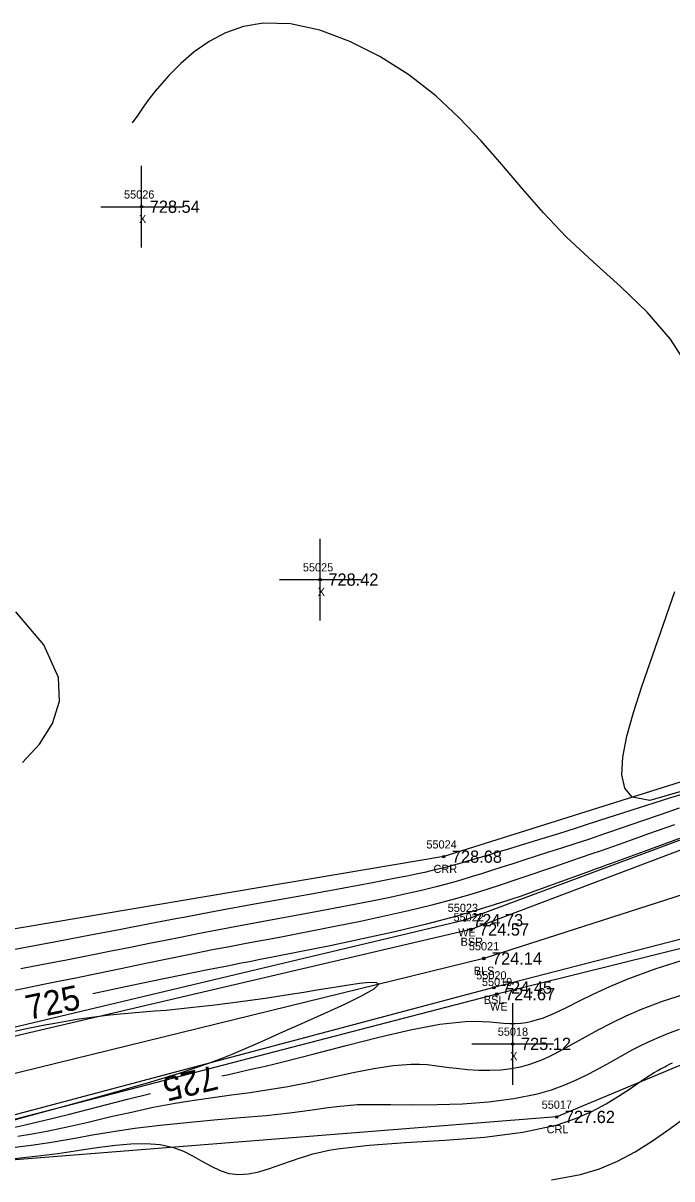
# Model space of a CAD drawing. Extents: x 1378535 to 1380697, y 997729 to 1000024.
# Drawn here: x 1379395 to 1379474.5, y 998816.1 to 998957.6 of the extents above; entities that cross this region are included whole.
import ezdxf

# ---------------------------------------------------------------- set-up
doc = ezdxf.new("R2010")
doc.units = 0
for name, color, linetype in [('RD_DTM_BkLn1', 7, 'Continuous'), ('RD_DTM_BkLn2', 7, 'Continuous'), ('RD_DTM_BkLn_txCode', 7, 'Continuous'), ('RD_DTM_Major1', 7, 'Continuous'), ('RD_DTM_Major1_Lbl', 7, 'Continuous'), ('RD_DTM_Minor1', 7, 'Continuous'), ('RD_EX_H2O', 7, 'Continuous'), ('RD_EX_H2O_txCode', 7, 'Continuous'), ('RD_EX_Misc', 7, 'Continuous'), ('RD_EX_Misc_txCode', 7, 'Continuous'), ('RD_EX_TX_H2O_ELEV', 7, 'Continuous'), ('RD_EX_TX_Misc_ELEV', 7, 'Continuous'), ('RD_SMD_Locator', 7, 'Continuous')]:
    doc.layers.add(name, color=color, linetype=linetype)

msp = doc.modelspace()

# ---------------------------------------------------------------- linework, layer by layer
at = {"layer": 'RD_DTM_BkLn1'}
msp.add_lwpolyline([(1379553.45, 998877.65), (1379522.75, 998865.97), (1379451.43, 998843.07), (1379379.34, 998825.4), (1379318.26, 998837.34), (1379265.68, 998824.82), (1379236.48, 998803.68), (1379246.95, 998781.52), (1379256.95, 998764.95), (1379266.26, 998734.33), (1379201.9, 998714.54)], dxfattribs=at)
at = {"layer": 'RD_DTM_BkLn2'}
for points in [[(1379521.59, 998873.75), (1379449.84, 998846.62), (1379379.02, 998830.03), (1379317.25, 998841.36), (1379265.46, 998831.34), (1379230.14, 998804.97), (1379227.35, 998788.2), (1379243.92, 998777.95), (1379250.53, 998768.88), (1379262.62, 998739.76), (1379199.79, 998717.69)], [(1379525.73, 998858.39), (1379452.66, 998839.51), (1379378.77, 998819.88), (1379318.23, 998834.51), (1379266.98, 998818.43), (1379241.58, 998803.06), (1379252.1, 998786.78), (1379270.14, 998772.2), (1379262.15, 998766.62), (1379268.69, 998731.04), (1379202.95, 998711.75)]]:
    msp.add_lwpolyline(points, dxfattribs=at)
at = {"layer": 'RD_DTM_Major1'}
for points in [[(1379475.4, 998857.76), (1379471.07, 998856.19), (1379467.03, 998854.72), (1379466.41, 998854.49), (1379465.8, 998854.27), (1379465.2, 998854.05), (1379464.03, 998853.62), (1379463.46, 998853.41), (1379460.94, 998852.48), (1379458.46, 998851.58), (1379455.99, 998850.72), (1379453.47, 998849.87), (1379450.86, 998849.05), (1379448.11, 998848.26), (1379444.41, 998847.29), (1379440.52, 998846.35), (1379436.56, 998845.47), (1379432.63, 998844.64), (1379428.86, 998843.88), (1379425.34, 998843.19), (1379424.02, 998842.93), (1379422.74, 998842.68), (1379421.49, 998842.44), (1379420.23, 998842.19), (1379418.95, 998841.94), (1379417.64, 998841.68), (1379414.24, 998840.99), (1379410.64, 998840.24), (1379406.97, 998839.48), (1379403.56, 998838.76)], [(1379419.33, 998828.69), (1379420.01, 998828.84), (1379421.38, 998829.15), (1379422.75, 998829.46), (1379424.12, 998829.77), (1379425.52, 998830.09), (1379426.97, 998830.44), (1379430.66, 998831.38), (1379434.59, 998832.42), (1379438.59, 998833.44), (1379442.46, 998834.34), (1379446.04, 998835.01), (1379449.14, 998835.36), (1379450.25, 998835.39), (1379451.26, 998835.36), (1379452.19, 998835.3), (1379453.04, 998835.23), (1379453.85, 998835.16), (1379454.61, 998835.11), (1379455.29, 998835.11), (1379455.96, 998835.16), (1379456.63, 998835.25), (1379457.31, 998835.39), (1379458.01, 998835.58), (1379458.73, 998835.82), (1379460.08, 998836.38), (1379461.55, 998837.08), (1379463.16, 998837.87), (1379464.93, 998838.74), (1379466.87, 998839.64), (1379468.98, 998840.54), (1379472.55, 998841.84), (1379476.43, 998843.06)], [(1379393.98, 998822.42), (1379395.09, 998822.68), (1379396.26, 998822.95), (1379397.49, 998823.23), (1379400.67, 998824.01), (1379404.15, 998824.9), (1379407.8, 998825.83), (1379410.59, 998826.55)]]:
    msp.add_lwpolyline(points, dxfattribs=at)
at = {"layer": 'RD_DTM_Minor1'}
for points in [[(1379476.61, 998915.28), (1379474.31, 998918.89), (1379471.43, 998922.21), (1379468.19, 998925.34), (1379464.81, 998928.38), (1379461.53, 998931.46), (1379458.76, 998934.36), (1379456.16, 998937.32), (1379453.64, 998940.29), (1379451.09, 998943.21), (1379448.42, 998946.03), (1379445.55, 998948.7), (1379442.24, 998951.28), (1379438.7, 998953.53), (1379435.04, 998955.38), (1379431.36, 998956.74), (1379427.77, 998957.51), (1379424.39, 998957.61), (1379422.01, 998957.2), (1379419.81, 998956.43), (1379417.79, 998955.36), (1379415.96, 998954.09), (1379414.31, 998952.68), (1379412.85, 998951.21), (1379411.98, 998950.23), (1379411.17, 998949.26), (1379410.42, 998948.28), (1379409.72, 998947.32), (1379409.04, 998946.35), (1379408.38, 998945.39)], [(1379475.45, 998863.48), (1379471.78, 998862.4), (1379469.61, 998862.81), (1379468.71, 998863.91), (1379468.36, 998865.57), (1379468.46, 998867.72), (1379468.95, 998870.28), (1379469.75, 998873.2), (1379470.78, 998876.39), (1379472.74, 998882.03), (1379474.82, 998888.01)], [(1379394.93, 998867.05), (1379397.02, 998869.3), (1379398.59, 998871.83), (1379399.44, 998874.57), (1379399.35, 998877.46), (1379397.54, 998881.49), (1379394.13, 998885.52)], [(1379477.63, 998863.73), (1379474.32, 998862.73), (1379471.24, 998861.77), (1379469.67, 998861.28), (1379468.19, 998860.8), (1379466.76, 998860.34), (1379463.99, 998859.44), (1379462.61, 998858.99), (1379460.59, 998858.35), (1379458.55, 998857.72), (1379456.54, 998857.1), (1379454.59, 998856.51), (1379452.73, 998855.95), (1379451.01, 998855.44), (1379450.28, 998855.22), (1379449.57, 998855.01), (1379448.89, 998854.81), (1379448.22, 998854.62), (1379447.55, 998854.44), (1379446.88, 998854.26), (1379446.01, 998854.04), (1379445.11, 998853.83), (1379444.16, 998853.61), (1379443.15, 998853.39), (1379442.05, 998853.16), (1379440.87, 998852.93), (1379437.78, 998852.33), (1379434.27, 998851.68), (1379430.52, 998851), (1379422.9, 998849.63), (1379419.35, 998848.98), (1379417.82, 998848.7), (1379416.35, 998848.42), (1379414.9, 998848.14), (1379413.46, 998847.87), (1379411.99, 998847.59), (1379410.47, 998847.3), (1379406.98, 998846.63), (1379403.26, 998845.93), (1379399.47, 998845.21), (1379395.76, 998844.5), (1379392.27, 998843.84)], [(1379475.36, 998861.46), (1379473.04, 998860.68), (1379470.75, 998859.89), (1379468.52, 998859.12), (1379466.35, 998858.37), (1379464.24, 998857.66), (1379462.57, 998857.11), (1379460.95, 998856.58), (1379459.37, 998856.07), (1379457.83, 998855.58), (1379456.34, 998855.11), (1379454.87, 998854.64), (1379453.63, 998854.24), (1379452.39, 998853.84), (1379451.15, 998853.44), (1379449.9, 998853.06), (1379448.63, 998852.68), (1379447.32, 998852.31), (1379445.6, 998851.85), (1379443.79, 998851.41), (1379441.91, 998850.98), (1379439.95, 998850.55), (1379437.91, 998850.13), (1379435.79, 998849.71), (1379433.04, 998849.18), (1379430.21, 998848.65), (1379424.44, 998847.6), (1379421.57, 998847.07), (1379418.78, 998846.54), (1379416.61, 998846.12), (1379414.49, 998845.7), (1379412.39, 998845.28), (1379410.29, 998844.86), (1379408.16, 998844.43), (1379405.98, 998843.99), (1379403.17, 998843.44), (1379400.3, 998842.88), (1379397.46, 998842.33), (1379394.72, 998841.8)], [(1379474.79, 998859.44), (1379471.61, 998858.32), (1379468.58, 998857.25), (1379465.79, 998856.27), (1379464.53, 998855.83), (1379463.34, 998855.42), (1379462.19, 998855.03), (1379459.97, 998854.27), (1379458.87, 998853.9), (1379457.2, 998853.32), (1379455.47, 998852.73), (1379453.67, 998852.12), (1379451.81, 998851.52), (1379449.85, 998850.92), (1379447.8, 998850.33), (1379445.06, 998849.6), (1379442.2, 998848.91), (1379439.27, 998848.24), (1379436.31, 998847.6), (1379433.39, 998847.01), (1379430.55, 998846.45), (1379428.44, 998846.04), (1379426.39, 998845.66), (1379424.36, 998845.28), (1379422.34, 998844.9), (1379420.3, 998844.51), (1379418.22, 998844.11), (1379415.48, 998843.56), (1379412.66, 998842.99), (1379409.81, 998842.4), (1379406.97, 998841.81), (1379404.18, 998841.23), (1379401.47, 998840.68), (1379399.35, 998840.24), (1379397.31, 998839.84), (1379395.38, 998839.45), (1379391.85, 998838.74)], [(1379392.52, 998822.91), (1379395.27, 998823.68), (1379399, 998824.71), (1379402.89, 998825.76), (1379406.82, 998826.85), (1379410.66, 998827.96), (1379414.3, 998829.08), (1379417.61, 998830.2), (1379419.16, 998830.78), (1379420.62, 998831.36), (1379422.05, 998831.96), (1379423.47, 998832.58), (1379424.92, 998833.23), (1379426.45, 998833.91), (1379429.13, 998835.1), (1379431.87, 998836.32), (1379434.42, 998837.49), (1379436.55, 998838.53), (1379438.02, 998839.37), (1379438.58, 998839.92), (1379438.3, 998840.1), (1379437.47, 998840.12), (1379436.21, 998839.99), (1379434.63, 998839.77), (1379432.85, 998839.49), (1379430.99, 998839.18), (1379429.37, 998838.91), (1379427.77, 998838.66), (1379426.19, 998838.42), (1379424.64, 998838.19), (1379423.12, 998837.97), (1379421.63, 998837.76), (1379420.05, 998837.56), (1379418.5, 998837.36), (1379416.98, 998837.18), (1379415.48, 998837.02), (1379413.99, 998836.86), (1379412.53, 998836.72), (1379411.1, 998836.6), (1379409.69, 998836.48), (1379408.31, 998836.36), (1379406.95, 998836.24), (1379405.63, 998836.11), (1379404.36, 998835.97), (1379403.42, 998835.85), (1379402.5, 998835.72), (1379401.59, 998835.58), (1379400.7, 998835.44), (1379399.8, 998835.28), (1379398.9, 998835.12), (1379397.68, 998834.89), (1379396.44, 998834.65), (1379395.21, 998834.4), (1379393.98, 998834.15)], [(1379394.35, 998821.31), (1379396.1, 998821.61), (1379397.91, 998821.94), (1379400.39, 998822.46), (1379402.95, 998823.04), (1379405.59, 998823.66), (1379408.26, 998824.27), (1379410.95, 998824.85), (1379413.62, 998825.36), (1379415.94, 998825.74), (1379418.24, 998826.06), (1379420.52, 998826.37), (1379422.81, 998826.67), (1379425.1, 998827.01), (1379427.42, 998827.4), (1379430.11, 998827.94), (1379432.8, 998828.53), (1379435.43, 998829.1), (1379437.96, 998829.6), (1379440.35, 998829.96), (1379442.53, 998830.13), (1379443.54, 998830.12), (1379444.49, 998830.07), (1379445.41, 998829.98), (1379446.31, 998829.86), (1379447.19, 998829.74), (1379448.07, 998829.63), (1379449.43, 998829.48), (1379450.79, 998829.4), (1379452.16, 998829.38), (1379453.51, 998829.44), (1379454.83, 998829.6), (1379456.11, 998829.85), (1379456.94, 998830.08), (1379457.75, 998830.36), (1379458.55, 998830.68), (1379459.36, 998831.04), (1379460.18, 998831.45), (1379461.01, 998831.88), (1379462.41, 998832.65), (1379463.88, 998833.47), (1379465.44, 998834.32), (1379467.1, 998835.19), (1379468.86, 998836.04), (1379470.73, 998836.86), (1379473.31, 998837.83), (1379476.02, 998838.72)], [(1379393.71, 998819.92), (1379395.99, 998820.21), (1379398.24, 998820.54), (1379399.92, 998820.81), (1379401.59, 998821.11), (1379403.27, 998821.42), (1379405, 998821.72), (1379406.79, 998822.02), (1379408.67, 998822.3), (1379411.77, 998822.67), (1379415.04, 998823), (1379418.37, 998823.3), (1379421.65, 998823.58), (1379424.78, 998823.86), (1379427.64, 998824.17), (1379429.23, 998824.37), (1379430.7, 998824.57), (1379432.09, 998824.77), (1379433.41, 998824.94), (1379434.7, 998825.08), (1379435.97, 998825.17), (1379436.61, 998825.19), (1379437.26, 998825.2), (1379437.92, 998825.2), (1379438.6, 998825.2), (1379439.31, 998825.19), (1379440.06, 998825.17), (1379442.73, 998825.15), (1379445.7, 998825.18), (1379448.84, 998825.29), (1379452.01, 998825.52), (1379455.11, 998825.91), (1379457.99, 998826.5), (1379459.74, 998827), (1379461.37, 998827.59), (1379462.87, 998828.24), (1379464.28, 998828.93), (1379465.6, 998829.64), (1379466.85, 998830.34), (1379467.82, 998830.88), (1379468.76, 998831.41), (1379469.7, 998831.92), (1379470.65, 998832.41), (1379471.62, 998832.88), (1379472.62, 998833.32), (1379473.98, 998833.87), (1379475.41, 998834.41)], [(1379393.58, 998818.53), (1379396.49, 998818.85), (1379399.26, 998819.2), (1379399.79, 998819.28), (1379400.32, 998819.35), (1379401.37, 998819.51), (1379402.4, 998819.67), (1379404.37, 998819.96), (1379406.31, 998820.22), (1379408.21, 998820.39), (1379410.04, 998820.43), (1379411.78, 998820.29), (1379413.41, 998819.94), (1379414.66, 998819.46), (1379415.84, 998818.87), (1379416.96, 998818.23), (1379418.05, 998817.62), (1379419.12, 998817.1), (1379420.19, 998816.75), (1379421.39, 998816.61), (1379422.61, 998816.69), (1379423.88, 998816.96), (1379425.2, 998817.36), (1379426.57, 998817.84), (1379427.99, 998818.35), (1379428.8, 998818.62), (1379429.63, 998818.88), (1379430.51, 998819.13), (1379431.44, 998819.36), (1379432.43, 998819.58), (1379433.5, 998819.77), (1379437.38, 998820.22), (1379441.85, 998820.53), (1379446.65, 998820.81), (1379451.53, 998821.19), (1379456.21, 998821.79), (1379460.44, 998822.72), (1379462.68, 998823.48), (1379464.67, 998824.35), (1379466.43, 998825.28), (1379467.95, 998826.21), (1379469.26, 998827.08), (1379470.37, 998827.85), (1379470.91, 998828.22), (1379471.41, 998828.54), (1379471.87, 998828.83), (1379472.31, 998829.09), (1379472.73, 998829.34), (1379473.17, 998829.58), (1379473.37, 998829.69), (1379473.59, 998829.8), (1379473.81, 998829.91), (1379474.28, 998830.15), (1379474.53, 998830.28)], [(1379459.74, 998815.98), (1379463.27, 998816.62), (1379465.61, 998817.33), (1379467.82, 998818.26), (1379469.96, 998819.4), (1379472.08, 998820.74), (1379474.26, 998822.25), (1379476.55, 998823.93)]]:
    msp.add_lwpolyline(points, dxfattribs=at)
at = {"layer": 'RD_EX_H2O'}
for points in [[(1379520.38, 998878.79), (1379446.52, 998855.54), (1379379.25, 998844.23), (1379315.62, 998846.46), (1379265.27, 998835.52), (1379212.48, 998815.71), (1379209.99, 998806.76), (1379220.28, 998788.22), (1379226.34, 998784.86), (1379243.1, 998776.56), (1379243.6, 998762.76), (1379186.05, 998741.31)], [(1379521.39, 998874.62), (1379449.12, 998847.77), (1379379.09, 998831.1), (1379317.04, 998842.46), (1379265.27, 998831.99), (1379228.84, 998805.16), (1379227.08, 998788.3), (1379243.76, 998777.47), (1379250.53, 998768.88), (1379261.64, 998740.39), (1379199.48, 998718.93)], [(1379525.83, 998856.73), (1379453.03, 998838.7), (1379378.79, 998819.45), (1379318.51, 998833.26), (1379266.99, 998817.62), (1379242.82, 998802.84), (1379253.11, 998787.41), (1379271.02, 998772.65), (1379262.28, 998766.63), (1379268.84, 998730.59), (1379202.54, 998711.22)], [(1379529.75, 998852.61), (1379460.36, 998823.67), (1379378.6, 998817.17), (1379325.48, 998816.66), (1379268.65, 998814.72), (1379253.29, 998801.22), (1379256.05, 998791.12), (1379273.47, 998772.2), (1379272.08, 998725.53), (1379204.37, 998709.6)]]:
    msp.add_lwpolyline(points, dxfattribs=at)
at = {"layer": 'RD_EX_Misc'}
for p, q in [((1379409.51, 998930.13), (1379409.51, 998940.13)), ((1379404.51, 998935.13), (1379414.51, 998935.13)), ((1379431.39, 998884.47), (1379431.39, 998894.47)), ((1379426.39, 998889.47), (1379436.39, 998889.47)), ((1379454.98, 998827.61), (1379454.98, 998837.61)), ((1379449.98, 998832.61), (1379459.98, 998832.61))]:
    msp.add_line(p, q, dxfattribs=at)
at = {"layer": 'RD_SMD_Locator'}
for centre in [(1379409.51, 998935.13), (1379431.39, 998889.47), (1379446.52, 998855.54), (1379449.12, 998847.77), (1379449.84, 998846.62), (1379451.43, 998843.07), (1379452.66, 998839.51), (1379453.03, 998838.7), (1379454.98, 998832.61), (1379460.36, 998823.67)]:
    msp.add_circle(centre, 0.15, dxfattribs=at)

# ---------------------------------------------------------------- texts
at = {"layer": 'RD_DTM_BkLn_txCode'}
for s, p in [('55022', (1379447.72, 998847.62)), ('BSR', (1379448.59, 998844.62)), ('55021', (1379449.6, 998844.07)), ('BLS', (1379450.2, 998841.07)), ('55020', (1379450.5, 998840.51)), ('BSL', (1379451.43, 998837.51))]:
    msp.add_text(s, height=1, dxfattribs=at).set_placement(p)
at = {"layer": 'RD_DTM_Major1_Lbl'}
for rotation, p in [(12.0409, (1379395.66, 998835.54)), (193.7671, (1379418.39, 998830.03))]:
    msp.add_text('725', height=3, rotation=rotation, dxfattribs=at).set_placement(p)
at = {"layer": 'RD_EX_H2O_txCode'}
for s, p in [('55024', (1379444.4, 998856.54)), ('CRR', (1379445.27, 998853.54)), ('55023', (1379447.01, 998848.77)), ('WE', (1379448.29, 998845.77)), ('55019', (1379451.2, 998839.7)), ('WE', (1379452.19, 998836.7)), ('55017', (1379458.52, 998824.67)), ('CRL', (1379459.13, 998821.67))]:
    msp.add_text(s, height=1, dxfattribs=at).set_placement(p)
at = {"layer": 'RD_EX_Misc_txCode'}
for s, p in [('55026', (1379407.36, 998936.13)), ('X', (1379409.19, 998933.13)), ('55025', (1379429.27, 998890.47)), ('X', (1379431.08, 998887.47)), ('55018', (1379453.14, 998833.61)), ('X', (1379454.66, 998830.61))]:
    msp.add_text(s, height=1, dxfattribs=at).set_placement(p)
at = {"layer": 'RD_EX_TX_H2O_ELEV'}
for s, p in [('728.68', (1379447.52, 998854.79)), ('724.73', (1379450.12, 998847.02)), ('724.67', (1379454.03, 998837.95)), ('727.62', (1379461.36, 998822.92))]:
    msp.add_text(s, height=1.5, dxfattribs=at).set_placement(p)
at = {"layer": 'RD_EX_TX_Misc_ELEV'}
for s, p in [('728.54', (1379410.51, 998934.38)), ('728.42', (1379432.39, 998888.72)), ('724.57', (1379450.84, 998845.87)), ('724.14', (1379452.43, 998842.32)), ('724.45', (1379453.66, 998838.76)), ('725.12', (1379455.98, 998831.86))]:
    msp.add_text(s, height=1.5, dxfattribs=at).set_placement(p)

doc.saveas('drawing.dxf')
